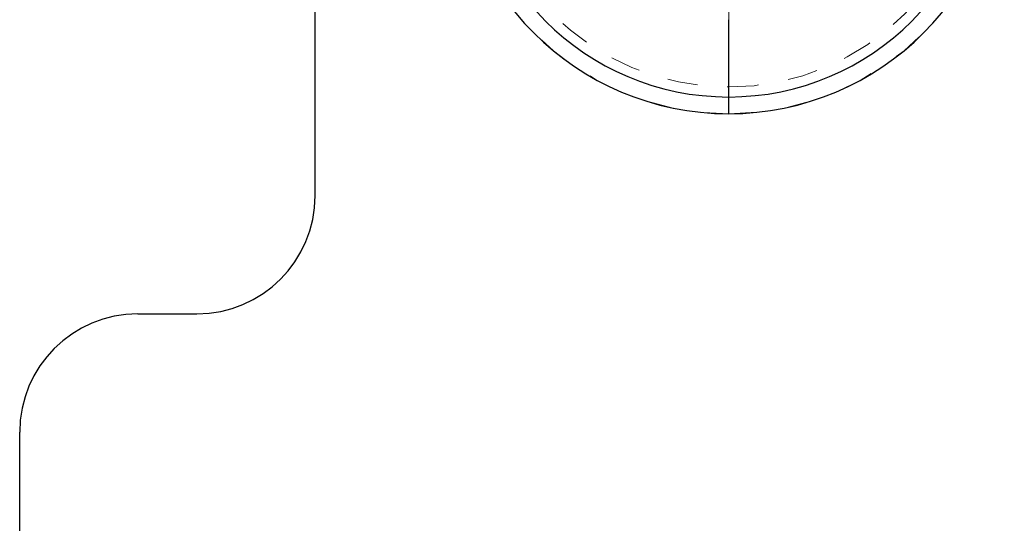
# Model space of a CAD drawing. Header units: inches. Extents: x 1907 to 2452, y -210 to -54.
# Tile 589 of 656: x 1943.21 to 1946.5, y -76.51 to -74.83. Entities that reach past the tile are written whole.
import ezdxf

# ---------------------------------------------------------------- set-up
doc = ezdxf.new("R2010")
doc.units = ezdxf.units.IN
doc.header["$LTSCALE"] = 0.5
doc.header["$MEASUREMENT"] = 0
doc.linetypes.add('HIDDEN', pattern=[0.225, 0.15, -0.075])
doc.layers.add('APP-M-S', color=30, linetype='Continuous')

msp = doc.modelspace()

# ---------------------------------------------------------------- linework, layer by layer
at = {"layer": 'APP-M-S', "linetype": 'Continuous', "lineweight": 25}
for p, q in [((1944.19877, -75.41443), (1944.19877, -73.03254)), ((1945.57672, -75.08625), (1945.57673, -74.82895)), ((1945.57673, -75.14193), (1945.57672, -75.08625)), ((1943.60822, -75.80813), (1943.80507, -75.80813)), ((1943.21452, -80.07978), (1943.21452, -76.20183))]:
    msp.add_line(p, q, dxfattribs=at)
at = {"layer": 'APP-M-S', "linetype": 'HIDDEN', "lineweight": 18}
for p, q in [((1945.57672, -75.05284), (1945.57673, -74.79554)), ((1945.57673, -75.14193), (1945.57672, -75.05284))]:
    msp.add_line(p, q, dxfattribs=at)
at = {"layer": 'APP-M-S', "linetype": 'Continuous', "lineweight": 25}
for centre, radius, start, end in [((1945.57678, -74.22349), 0.91844, 90.00343, 269.99675), ((1945.57667, -74.22349), 0.91844, 270.00343, 89.99675), ((1945.57678, -74.22349), 0.86276, 90.00355, 269.99645), ((1945.57667, -74.22349), 0.86276, 270.00355, 89.99645), ((1943.80507, -75.41443), 0.3937, 270, 0), ((1943.60822, -76.20183), 0.3937, 90, 180)]:
    msp.add_arc(centre, radius, start, end, dxfattribs=at)
at = {"layer": 'APP-M-S', "linetype": 'HIDDEN', "lineweight": 18}
for centre, radius, start, end in [((1945.57678, -74.22349), 0.91844, 90.00343, 269.99675), ((1945.57667, -74.22349), 0.91844, 270.00343, 89.99675), ((1945.57678, -74.22349), 0.82936, 90.00384, 269.99616), ((1945.57667, -74.22349), 0.82936, 270.00355, 89.99645)]:
    msp.add_arc(centre, radius, start, end, dxfattribs=at)

doc.saveas('drawing.dxf')
